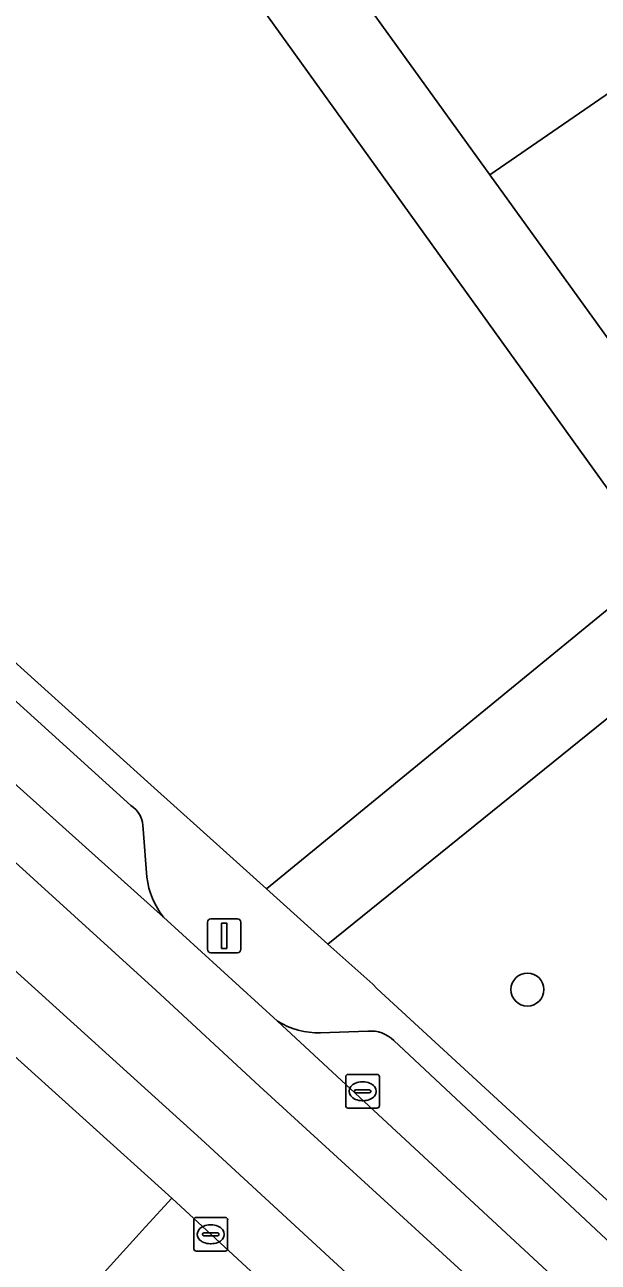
# Model space of a CAD drawing. Extents: x 159039 to 160102, y 381214 to 382524.
# Drawn here: x 159690.99 to 159707.98, y 382067.88 to 382104.5 of the extents above; entities that cross this region are included whole.
import ezdxf

# ---------------------------------------------------------------- set-up
doc = ezdxf.new("R2010")
doc.units = 0
for name, color, linetype in [('IMGEO_Boom', 7, 'Continuous'), ('IMGEO_Groenvoorziening', 7, 'Continuous'), ('IMGEO_Kolk', 7, 'Continuous'), ('IMGEO_Lichtmast', 7, 'Continuous'), ('IMGEO_Parkeervlak_open', 7, 'Continuous'), ('IMGEO_Rijbaan_lokaal_gesloten', 7, 'Continuous'), ('IMGEO_Voetpad_gesloten', 7, 'Continuous'), ('IMGEO_Voetpad_open', 7, 'Continuous')]:
    doc.layers.add(name, color=color, linetype=linetype)

msp = doc.modelspace()

# ---------------------------------------------------------------- linework, layer by layer
at = {"layer": 'IMGEO_Boom'}
msp.add_circle((159705.876, 382075.947), 0.489, dxfattribs=at)
at = {"layer": 'IMGEO_Groenvoorziening'}
for points in [[(159704.762, 382100.063), (159716.751, 382108.308), (159704.952, 382127.549), (159708.523, 382129.881), (159692.545, 382155.926), (159677.724, 382137.491), (159688.998, 382121.885), (159690.281, 382122.806), (159693.335, 382118.568), (159692.063, 382117.643)], [(159711.123, 382091.474), (159711.78, 382091.154), (159713.17, 382091.395), (159725.931, 382101.506), (159708.523, 382129.881), (159704.952, 382127.549), (159716.751, 382108.308), (159704.762, 382100.063), (159710.599, 382091.983)], [(159716.78, 382049.747), (159703.251, 382062.478), (159695.343, 382069.771), (159694.568, 382068.921), (159693.152, 382067.367), (159705.301, 382056.221), (159710.446, 382051.338), (159716.04, 382045.936), (159728.868, 382033.091), (159731.329, 382035.475)]]:
    msp.add_lwpolyline(points, close=True, dxfattribs=at)
for points in [[(159709.102, 382089.591), (159702.605, 382098.614), (159676.026, 382135.53)], [(159686.908, 382089.051), (159694.726, 382082.01), (159696.964, 382079.994), (159698.154, 382078.925), (159708.954, 382087.771)], [(159711.265, 382086.403), (159699.97, 382077.294), (159701.296, 382076.104), (159701.421, 382075.979), (159706.111, 382071.671), (159708.707, 382069.287), (159723.379, 382055.443), (159731.285, 382047.781)]]:
    msp.add_lwpolyline(points, dxfattribs=at)
at = {"layer": 'IMGEO_Kolk'}
for p, q in [((159700.57, 382073.437), (159701.422, 382073.437)), ((159700.495, 382072.511), (159700.495, 382073.363)), ((159700.983, 382073.217), (159701.008, 382073.217)), ((159701.496, 382073.363), (159701.496, 382072.511)), ((159700.754, 382072.931), (159700.754, 382072.943)), ((159701.192, 382072.894), (159700.794, 382072.894)), ((159700.797, 382072.98), (159701.195, 382072.98)), ((159701.238, 382072.943), (159701.238, 382072.931)), ((159701.422, 382072.437), (159700.57, 382072.437)), ((159701.006, 382072.657), (159700.981, 382072.657)), ((159695.998, 382068.279), (159695.998, 382069.131)), ((159696.073, 382069.205), (159696.925, 382069.205)), ((159696.999, 382069.131), (159696.999, 382068.279)), ((159696.257, 382068.699), (159696.257, 382068.711)), ((159696.3, 382068.748), (159696.698, 382068.748)), ((159696.486, 382068.985), (159696.511, 382068.985)), ((159696.741, 382068.711), (159696.741, 382068.699)), ((159696.695, 382068.662), (159696.297, 382068.662)), ((159696.509, 382068.425), (159696.484, 382068.425)), ((159696.925, 382068.205), (159696.073, 382068.205))]:
    msp.add_line(p, q, dxfattribs=at)
for points in [[(159700.57, 382073.437), (159701.422, 382073.437)], [(159700.495, 382072.511), (159700.495, 382073.363)], [(159701.496, 382073.363), (159701.496, 382072.511)], [(159701.422, 382072.437), (159700.57, 382072.437)], [(159695.998, 382068.279), (159695.998, 382069.131)], [(159696.073, 382069.205), (159696.925, 382069.205)], [(159696.999, 382069.131), (159696.999, 382068.279)], [(159696.925, 382068.205), (159696.073, 382068.205)]]:
    msp.add_lwpolyline(points, dxfattribs=at)
for centre, radius, start, end in [((159700.572, 382073.361), 0.0765, 91.552, 178.448), ((159700.572, 382073.361), 0.0765, 91.552, 178.448), ((159701.42, 382073.361), 0.0765, 1.552, 88.448), ((159701.42, 382073.361), 0.0765, 1.552, 88.448), ((159700.794, 382072.94), 0.0403, 85.8775, 175.7526), ((159700.791, 382072.93), 0.0366, 178.938, 274.7102), ((159701.195, 382072.937), 0.043, 264.8664, 352.4533), ((159701.199, 382072.942), 0.0386, 1.7309, 96.639), ((159700.572, 382072.513), 0.0765, 181.552, 268.448), ((159700.572, 382072.513), 0.0765, 181.552, 268.448), ((159701.42, 382072.513), 0.0765, 271.552, 358.448), ((159701.42, 382072.513), 0.0765, 271.552, 358.448), ((159696.075, 382069.129), 0.0765, 91.552, 178.448), ((159696.075, 382069.129), 0.0765, 91.552, 178.448), ((159696.923, 382069.129), 0.0765, 1.552, 88.448), ((159696.923, 382069.129), 0.0765, 1.552, 88.448), ((159696.297, 382068.708), 0.0403, 85.8775, 175.7526), ((159696.294, 382068.698), 0.0366, 178.938, 274.7102), ((159696.698, 382068.705), 0.043, 264.8664, 352.4533), ((159696.702, 382068.71), 0.0386, 1.7309, 96.639), ((159696.075, 382068.281), 0.0765, 181.552, 268.448), ((159696.075, 382068.281), 0.0765, 181.552, 268.448), ((159696.923, 382068.281), 0.0765, 271.552, 358.448), ((159696.923, 382068.281), 0.0765, 271.552, 358.448)]:
    msp.add_arc(centre, radius, start, end, dxfattribs=at)
for centre, major_axis, ratio, start_param, end_param in [((159700.982, 382072.937), (-0.387, 0.002), 0.722429, 4.712389, 7.853982), ((159701.007, 382072.937), (-0.39, 0.002), 0.717154, 1.570796, 4.712389), ((159696.485, 382068.705), (-0.387, 0.002), 0.722429, 4.712389, 7.853982), ((159696.51, 382068.705), (-0.39, 0.002), 0.717154, 1.570796, 4.712389)]:
    msp.add_ellipse(centre, major_axis=major_axis, ratio=ratio, start_param=start_param, end_param=end_param, dxfattribs=at)
at = {"layer": 'IMGEO_Lichtmast'}
for p, q in [((159696.4, 382077.138), (159696.4, 382077.938)), ((159696.4, 382077.938), (159696.4, 382077.138)), ((159696.5, 382078.038), (159697.29, 382078.038)), ((159697.29, 382078.038), (159696.5, 382078.038)), ((159697.39, 382077.938), (159697.39, 382077.138)), ((159697.39, 382077.138), (159697.39, 382077.938)), ((159697.29, 382077.038), (159696.5, 382077.038)), ((159696.5, 382077.038), (159697.29, 382077.038))]:
    msp.add_line(p, q, dxfattribs=at)
msp.add_lwpolyline([(159696.82, 382077.913), (159696.97, 382077.913), (159696.97, 382077.163), (159696.82, 382077.163), (159696.82, 382077.913)], dxfattribs=at)
for centre, start, end in [((159696.5, 382077.938), 90, 180), ((159696.5, 382077.938), 90, 180), ((159697.29, 382077.938), 0, 90), ((159697.29, 382077.938), 360, 90), ((159696.5, 382077.138), 180, 270), ((159696.5, 382077.138), 180, 270), ((159697.29, 382077.138), 270, 0), ((159697.29, 382077.138), 270, 0)]:
    msp.add_arc(centre, 0.1, start, end, dxfattribs=at)
at = {"layer": 'IMGEO_Parkeervlak_open'}
for points in [[(159694.129, 382081.397), (159685.539, 382089.172)], [(159688.15, 382084.314), (159695.102, 382078.089)], [(159694.606, 382079.273), (159694.492, 382080.695)], [(159698.479, 382075.015), (159713.094, 382061.47), (159721.566, 382053.429), (159733.926, 382041.386)], [(159701.154, 382074.718), (159699.752, 382074.668)], [(159733.123, 382044.822), (159719.405, 382058.098), (159701.92, 382074.442)]]:
    msp.add_lwpolyline(points, dxfattribs=at)
for centre, radius, start, end in [((159693.712, 382080.737), 0.781, 356.9495, 57.737), ((159696.922, 382079.547), 2.332, 186.7522, 218.7073), ((159699.693, 382076.961), 2.294, 238.0383, 271.4667), ((159701.23, 382073.728), 0.993, 45.9747, 94.3958)]:
    msp.add_arc(centre, radius, start, end, dxfattribs=at)
at = {"layer": 'IMGEO_Rijbaan_lokaal_gesloten'}
for points in [[(159669.226, 382098.189), (159668.513, 382096.743), (159670.793, 382095.488), (159674.201, 382093.254), (159677.665, 382090.907), (159682.638, 382086.828), (159688.839, 382081.409), (159694.874, 382075.934), (159697.946, 382073.084), (159707.053, 382064.76), (159714.484, 382057.832), (159723.591, 382048.892), (159732.363, 382040.288), (159741.692, 382030.623), (159743.032, 382031.912), (159741.582, 382033.389), (159740.421, 382034.719), (159733.926, 382041.386), (159721.566, 382053.429), (159713.094, 382061.47), (159698.479, 382075.015)], [(159682.195, 382081.623), (159690.272, 382074.351), (159695.343, 382069.771), (159703.251, 382062.478), (159716.78, 382049.747), (159731.329, 382035.475), (159732.162, 382034.636), (159734.525, 382032.253), (159738.71, 382027.756), (159740.021, 382029.017), (159733.089, 382036.21), (159724.597, 382044.758), (159714.205, 382054.926), (159705.321, 382063.139), (159696.214, 382071.52), (159686.884, 382079.956), (159679.286, 382086.493), (159672.805, 382091.298), (159667.382, 382094.451)], [(159698.479, 382075.015), (159695.102, 382078.089), (159688.15, 382084.314)]]:
    msp.add_lwpolyline(points, dxfattribs=at)
msp.add_lwpolyline([(159668.513, 382096.743), (159667.382, 382094.451), (159672.805, 382091.298), (159679.286, 382086.493), (159686.884, 382079.956), (159696.214, 382071.52), (159705.321, 382063.139), (159714.205, 382054.926), (159724.597, 382044.758), (159733.089, 382036.21), (159740.021, 382029.017), (159741.692, 382030.623), (159732.363, 382040.288), (159723.591, 382048.892), (159714.484, 382057.832), (159707.053, 382064.76), (159697.946, 382073.084), (159694.874, 382075.934), (159688.839, 382081.409), (159682.638, 382086.828), (159677.665, 382090.907), (159674.201, 382093.254), (159670.793, 382095.488)], close=True, dxfattribs=at)
at = {"layer": 'IMGEO_Voetpad_gesloten'}
for points in [[(159710.599, 382091.983), (159704.762, 382100.063), (159692.063, 382117.643), (159688.998, 382121.885), (159677.724, 382137.491), (159676.026, 382135.53), (159702.605, 382098.614), (159709.102, 382089.591)], [(159708.954, 382087.771), (159698.154, 382078.925), (159699.97, 382077.294), (159711.265, 382086.403)]]:
    msp.add_lwpolyline(points, dxfattribs=at)
at = {"layer": 'IMGEO_Voetpad_open'}
for points in [[(159685.539, 382089.172), (159694.129, 382081.397)], [(159731.285, 382047.781), (159723.379, 382055.443), (159708.707, 382069.287), (159706.111, 382071.671), (159701.421, 382075.979), (159701.296, 382076.104), (159699.97, 382077.294), (159698.154, 382078.925), (159696.964, 382079.994), (159694.726, 382082.01), (159686.908, 382089.051)], [(159693.152, 382067.367), (159694.568, 382068.921), (159695.343, 382069.771), (159690.272, 382074.351), (159689.506, 382073.471), (159688.108, 382071.863), (159674.585, 382083.618)], [(159694.492, 382080.695), (159694.606, 382079.273)], [(159695.102, 382078.089), (159698.479, 382075.015)], [(159699.752, 382074.668), (159701.154, 382074.718)], [(159701.92, 382074.442), (159719.405, 382058.098), (159733.123, 382044.822)]]:
    msp.add_lwpolyline(points, dxfattribs=at)
for centre, radius, start, end in [((159693.712, 382080.737), 0.781, 356.9495, 57.737), ((159696.922, 382079.547), 2.332, 186.7522, 218.7073), ((159699.693, 382076.961), 2.294, 238.0383, 271.4667), ((159701.23, 382073.728), 0.993, 45.9747, 94.3958)]:
    msp.add_arc(centre, radius, start, end, dxfattribs=at)

doc.saveas('drawing.dxf')
